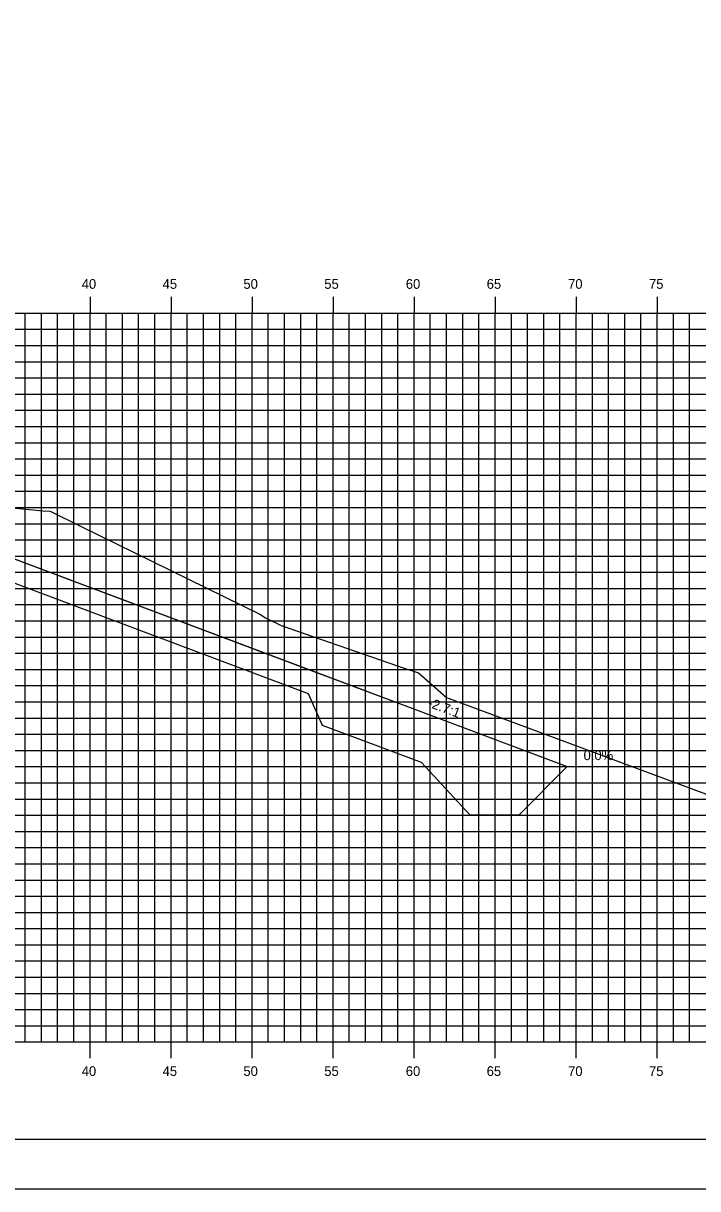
# Model space of a CAD drawing. Extents: x 850598 to 870284, y 366541 to 366651.
# Drawn here: x 869979.6 to 870021.2, y 366541.2 to 366613.1 of the extents above; entities that cross this region are included whole.
import ezdxf

# ---------------------------------------------------------------- set-up
doc = ezdxf.new("R2010")
doc.units = 0
for name, color, linetype in [('ANNOTATION', 7, 'Continuous'), ('BORDER', 7, 'Continuous'), ('D_Drainage_RipRap', 7, 'Continuous'), ('D_Roadway_Centerline', 7, 'Continuous'), ('D_Roadway_SlopeLines', 7, 'Continuous'), ('H_V ANNOTATION', 7, 'Continuous'), ('MAJOR', 7, 'Continuous'), ('MINOR', 7, 'Continuous'), ('PLOT BOUNDARY', 7, 'Continuous'), ('S_Roadway_Centerline', 7, 'Continuous')]:
    doc.layers.add(name, color=color, linetype=linetype)

msp = doc.modelspace()

# ---------------------------------------------------------------- linework, layer by layer
at = {"layer": 'BORDER'}
msp.add_line((869898.717, 366544.225), (870058.717, 366544.225), dxfattribs=at)
at = {"layer": 'D_Drainage_RipRap'}
msp.add_lwpolyline([(869997.199, 366573.224), (870003.308, 366570.929), (870013.17, 366567.224), (870010.17, 366564.224), (870007.17, 366564.224), (870004.17, 366567.479), (869998.061, 366569.774), (869997.199, 366571.724), (869966.716, 366583.175), (869966.716, 366584.675)], close=True, dxfattribs=at)
at = {"layer": 'D_Roadway_Centerline'}
msp.add_lwpolyline([(869914.843, 366583.725), (869915.541, 366583.983), (869916.238, 366584.067), (869916.936, 366583.978), (869917.633, 366583.716), (869922.123, 366585.213), (869928.716, 366587.41), (869932.716, 366587.53), (869943.716, 366587.365), (869954.716, 366587.035), (869958.716, 366586.795), (869960.716, 366586.675), (869966.716, 366584.675), (869997.199, 366573.224), (870003.308, 366570.929), (870013.17, 366567.224), (870017.17, 366567.224)], dxfattribs=at)
at = {"layer": 'D_Roadway_SlopeLines'}
msp.add_lwpolyline([(869966.716, 366584.675), (870013.17, 366567.224), (870013.17, 366567.224)], dxfattribs=at)
at = {"layer": 'MAJOR'}
for p, q in [((869983.716, 366596.227), (869983.716, 366595.225)), ((869983.716, 366596.227), (869983.716, 366595.225)), ((869988.716, 366596.227), (869988.716, 366595.225)), ((869988.716, 366596.227), (869988.716, 366595.225)), ((869993.716, 366596.227), (869993.716, 366595.225)), ((869993.716, 366596.227), (869993.716, 366595.225)), ((869998.716, 366596.227), (869998.716, 366595.225)), ((869998.716, 366596.227), (869998.716, 366595.225)), ((870003.716, 366596.227), (870003.716, 366595.225)), ((870003.716, 366596.227), (870003.716, 366595.225)), ((870008.716, 366596.227), (870008.716, 366595.225)), ((870008.716, 366596.227), (870008.716, 366595.225)), ((870013.716, 366596.227), (870013.716, 366595.225)), ((870013.716, 366596.227), (870013.716, 366595.225)), ((870018.716, 366596.227), (870018.716, 366595.225)), ((870018.716, 366596.227), (870018.716, 366595.225)), ((869903.716, 366595.225), (870043.716, 366595.225)), ((869903.716, 366595.225), (870043.716, 366595.225)), ((869903.716, 366595.225), (870043.716, 366595.225)), ((869903.716, 366595.225), (870043.716, 366595.225)), ((869983.716, 366550.225), (869983.716, 366595.225)), ((869983.716, 366550.225), (869983.716, 366595.225)), ((869988.716, 366550.225), (869988.716, 366595.225)), ((869988.716, 366550.225), (869988.716, 366595.225)), ((869993.716, 366550.225), (869993.716, 366595.225)), ((869993.716, 366550.225), (869993.716, 366595.225)), ((869998.716, 366550.225), (869998.716, 366595.225)), ((869998.716, 366550.225), (869998.716, 366595.225)), ((870003.716, 366550.225), (870003.716, 366595.225)), ((870003.716, 366550.225), (870003.716, 366595.225)), ((870008.716, 366550.225), (870008.716, 366595.225)), ((870008.716, 366550.225), (870008.716, 366595.225)), ((870013.716, 366550.225), (870013.716, 366595.225)), ((870013.716, 366550.225), (870013.716, 366595.225)), ((870018.716, 366550.225), (870018.716, 366595.225)), ((870018.716, 366550.225), (870018.716, 366595.225)), ((869903.716, 366590.225), (870043.716, 366590.225)), ((869903.716, 366590.225), (870043.716, 366590.225)), ((869903.716, 366585.225), (870043.716, 366585.225)), ((869903.716, 366585.225), (870043.716, 366585.225)), ((869903.716, 366580.225), (870043.716, 366580.225)), ((869903.716, 366580.225), (870043.716, 366580.225)), ((869903.716, 366575.225), (870043.716, 366575.225)), ((869903.716, 366575.225), (870043.716, 366575.225)), ((869903.716, 366570.225), (870043.716, 366570.225)), ((869903.716, 366570.225), (870043.716, 366570.225)), ((869903.716, 366565.225), (870043.716, 366565.225)), ((869903.716, 366565.225), (870043.716, 366565.225)), ((869903.716, 366560.225), (870043.716, 366560.225)), ((869903.716, 366560.225), (870043.716, 366560.225)), ((869903.716, 366555.225), (870043.716, 366555.225)), ((869903.716, 366555.225), (870043.716, 366555.225)), ((869903.716, 366550.225), (870043.716, 366550.225)), ((869903.716, 366550.225), (870043.716, 366550.225)), ((869903.716, 366550.225), (870043.716, 366550.225)), ((869903.716, 366550.225), (870043.716, 366550.225)), ((869983.716, 366549.223), (869983.716, 366550.225)), ((869983.716, 366549.223), (869983.716, 366550.225)), ((869988.716, 366549.223), (869988.716, 366550.225)), ((869988.716, 366549.223), (869988.716, 366550.225)), ((869993.716, 366549.223), (869993.716, 366550.225)), ((869993.716, 366549.223), (869993.716, 366550.225)), ((869998.716, 366549.223), (869998.716, 366550.225)), ((869998.716, 366549.223), (869998.716, 366550.225)), ((870003.716, 366549.223), (870003.716, 366550.225)), ((870003.716, 366549.223), (870003.716, 366550.225)), ((870008.716, 366549.223), (870008.716, 366550.225)), ((870008.716, 366549.223), (870008.716, 366550.225)), ((870013.716, 366549.223), (870013.716, 366550.225)), ((870013.716, 366549.223), (870013.716, 366550.225)), ((870018.716, 366549.223), (870018.716, 366550.225)), ((870018.716, 366549.223), (870018.716, 366550.225))]:
    msp.add_line(p, q, dxfattribs=at)
at = {"layer": 'MINOR'}
for p, q in [((869979.716, 366550.225), (869979.716, 366595.225)), ((869979.716, 366550.225), (869979.716, 366595.225)), ((869980.716, 366550.225), (869980.716, 366595.225)), ((869980.716, 366550.225), (869980.716, 366595.225)), ((869981.716, 366550.225), (869981.716, 366595.225)), ((869981.716, 366550.225), (869981.716, 366595.225)), ((869982.716, 366550.225), (869982.716, 366595.225)), ((869982.716, 366550.225), (869982.716, 366595.225)), ((869984.716, 366550.225), (869984.716, 366595.225)), ((869984.716, 366550.225), (869984.716, 366595.225)), ((869985.716, 366550.225), (869985.716, 366595.225)), ((869985.716, 366550.225), (869985.716, 366595.225)), ((869986.716, 366550.225), (869986.716, 366595.225)), ((869986.716, 366550.225), (869986.716, 366595.225)), ((869987.716, 366550.225), (869987.716, 366595.225)), ((869987.716, 366550.225), (869987.716, 366595.225)), ((869989.716, 366550.225), (869989.716, 366595.225)), ((869989.716, 366550.225), (869989.716, 366595.225)), ((869990.716, 366550.225), (869990.716, 366595.225)), ((869990.716, 366550.225), (869990.716, 366595.225)), ((869991.716, 366550.225), (869991.716, 366595.225)), ((869991.716, 366550.225), (869991.716, 366595.225)), ((869992.716, 366550.225), (869992.716, 366595.225)), ((869992.716, 366550.225), (869992.716, 366595.225)), ((869994.716, 366550.225), (869994.716, 366595.225)), ((869994.716, 366550.225), (869994.716, 366595.225)), ((869995.716, 366550.225), (869995.716, 366595.225)), ((869995.716, 366550.225), (869995.716, 366595.225)), ((869996.716, 366550.225), (869996.716, 366595.225)), ((869996.716, 366550.225), (869996.716, 366595.225)), ((869997.716, 366550.225), (869997.716, 366595.225)), ((869997.716, 366550.225), (869997.716, 366595.225)), ((869999.716, 366550.225), (869999.716, 366595.225)), ((869999.716, 366550.225), (869999.716, 366595.225)), ((870000.716, 366550.225), (870000.716, 366595.225)), ((870000.716, 366550.225), (870000.716, 366595.225)), ((870001.716, 366550.225), (870001.716, 366595.225)), ((870001.716, 366550.225), (870001.716, 366595.225)), ((870002.716, 366550.225), (870002.716, 366595.225)), ((870002.716, 366550.225), (870002.716, 366595.225)), ((870004.716, 366550.225), (870004.716, 366595.225)), ((870004.716, 366550.225), (870004.716, 366595.225)), ((870005.716, 366550.225), (870005.716, 366595.225)), ((870005.716, 366550.225), (870005.716, 366595.225)), ((870006.716, 366550.225), (870006.716, 366595.225)), ((870006.716, 366550.225), (870006.716, 366595.225)), ((870007.716, 366550.225), (870007.716, 366595.225)), ((870007.716, 366550.225), (870007.716, 366595.225)), ((870009.716, 366550.225), (870009.716, 366595.225)), ((870009.716, 366550.225), (870009.716, 366595.225)), ((870010.716, 366550.225), (870010.716, 366595.225)), ((870010.716, 366550.225), (870010.716, 366595.225)), ((870011.716, 366550.225), (870011.716, 366595.225)), ((870011.716, 366550.225), (870011.716, 366595.225)), ((870012.716, 366550.225), (870012.716, 366595.225)), ((870012.716, 366550.225), (870012.716, 366595.225)), ((870014.716, 366550.225), (870014.716, 366595.225)), ((870014.716, 366550.225), (870014.716, 366595.225)), ((870015.716, 366550.225), (870015.716, 366595.225)), ((870015.716, 366550.225), (870015.716, 366595.225)), ((870016.716, 366550.225), (870016.716, 366595.225)), ((870016.716, 366550.225), (870016.716, 366595.225)), ((870017.716, 366550.225), (870017.716, 366595.225)), ((870017.716, 366550.225), (870017.716, 366595.225)), ((870019.716, 366550.225), (870019.716, 366595.225)), ((870019.716, 366550.225), (870019.716, 366595.225)), ((870020.716, 366550.225), (870020.716, 366595.225)), ((870020.716, 366550.225), (870020.716, 366595.225)), ((869903.716, 366594.225), (870043.716, 366594.225)), ((869903.716, 366594.225), (870043.716, 366594.225)), ((869903.716, 366593.225), (870043.716, 366593.225)), ((869903.716, 366593.225), (870043.716, 366593.225)), ((869903.716, 366592.225), (870043.716, 366592.225)), ((869903.716, 366592.225), (870043.716, 366592.225)), ((869903.716, 366591.225), (870043.716, 366591.225)), ((869903.716, 366591.225), (870043.716, 366591.225)), ((869903.716, 366589.225), (870043.716, 366589.225)), ((869903.716, 366589.225), (870043.716, 366589.225)), ((869903.716, 366588.225), (870043.716, 366588.225)), ((869903.716, 366588.225), (870043.716, 366588.225)), ((869903.716, 366587.225), (870043.716, 366587.225)), ((869903.716, 366587.225), (870043.716, 366587.225)), ((869903.716, 366586.225), (870043.716, 366586.225)), ((869903.716, 366586.225), (870043.716, 366586.225)), ((869903.716, 366584.225), (870043.716, 366584.225)), ((869903.716, 366584.225), (870043.716, 366584.225)), ((869903.716, 366583.225), (870043.716, 366583.225)), ((869903.716, 366583.225), (870043.716, 366583.225)), ((869903.716, 366582.225), (870043.716, 366582.225)), ((869903.716, 366582.225), (870043.716, 366582.225)), ((869903.716, 366581.225), (870043.716, 366581.225)), ((869903.716, 366581.225), (870043.716, 366581.225)), ((869903.716, 366579.225), (870043.716, 366579.225)), ((869903.716, 366579.225), (870043.716, 366579.225)), ((869903.716, 366578.225), (870043.716, 366578.225)), ((869903.716, 366578.225), (870043.716, 366578.225)), ((869903.716, 366577.225), (870043.716, 366577.225)), ((869903.716, 366577.225), (870043.716, 366577.225)), ((869903.716, 366576.225), (870043.716, 366576.225)), ((869903.716, 366576.225), (870043.716, 366576.225)), ((869903.716, 366574.225), (870043.716, 366574.225)), ((869903.716, 366574.225), (870043.716, 366574.225)), ((869903.716, 366573.225), (870043.716, 366573.225)), ((869903.716, 366573.225), (870043.716, 366573.225)), ((869903.716, 366572.225), (870043.716, 366572.225)), ((869903.716, 366572.225), (870043.716, 366572.225)), ((869903.716, 366571.225), (870043.716, 366571.225)), ((869903.716, 366571.225), (870043.716, 366571.225)), ((869903.716, 366569.225), (870043.716, 366569.225)), ((869903.716, 366569.225), (870043.716, 366569.225)), ((869903.716, 366568.225), (870043.716, 366568.225)), ((869903.716, 366568.225), (870043.716, 366568.225)), ((869903.716, 366567.225), (870043.716, 366567.225)), ((869903.716, 366567.225), (870043.716, 366567.225)), ((869903.716, 366566.225), (870043.716, 366566.225)), ((869903.716, 366566.225), (870043.716, 366566.225)), ((869903.716, 366564.225), (870043.716, 366564.225)), ((869903.716, 366564.225), (870043.716, 366564.225)), ((869903.716, 366563.225), (870043.716, 366563.225)), ((869903.716, 366563.225), (870043.716, 366563.225)), ((869903.716, 366562.225), (870043.716, 366562.225)), ((869903.716, 366562.225), (870043.716, 366562.225)), ((869903.716, 366561.225), (870043.716, 366561.225)), ((869903.716, 366561.225), (870043.716, 366561.225)), ((869903.716, 366559.225), (870043.716, 366559.225)), ((869903.716, 366559.225), (870043.716, 366559.225)), ((869903.716, 366558.225), (870043.716, 366558.225)), ((869903.716, 366558.225), (870043.716, 366558.225)), ((869903.716, 366557.225), (870043.716, 366557.225)), ((869903.716, 366557.225), (870043.716, 366557.225)), ((869903.716, 366556.225), (870043.716, 366556.225)), ((869903.716, 366556.225), (870043.716, 366556.225)), ((869903.716, 366554.225), (870043.716, 366554.225)), ((869903.716, 366554.225), (870043.716, 366554.225)), ((869903.716, 366553.225), (870043.716, 366553.225)), ((869903.716, 366553.225), (870043.716, 366553.225)), ((869903.716, 366552.225), (870043.716, 366552.225)), ((869903.716, 366552.225), (870043.716, 366552.225)), ((869903.716, 366551.225), (870043.716, 366551.225)), ((869903.716, 366551.225), (870043.716, 366551.225))]:
    msp.add_line(p, q, dxfattribs=at)
at = {"layer": 'PLOT BOUNDARY'}
msp.add_lwpolyline([(869890.623, 366541.166), (870060.623, 366541.166), (870060.623, 366651.166), (869890.623, 366651.166)], close=True, dxfattribs=at)
at = {"layer": 'S_Roadway_Centerline'}
msp.add_lwpolyline([(869968.877, 366584.188), (869980.805, 366583.014), (869981.227, 366582.997), (869981.289, 366582.976), (869983.135, 366582.069), (869994.187, 366576.628), (869994.54, 366576.406), (869995.515, 366575.932), (870003.107, 366573.302), (870003.98, 366573.008), (870005.718, 366571.487), (870023.461, 366564.883), (870024.134, 366564.535), (870028.586, 366563.116), (870043.716, 366557.842)], dxfattribs=at)

# ---------------------------------------------------------------- texts
at = {"layer": 'ANNOTATION'}
msp.add_text('-2.7:1', height=0.6, rotation=339.41073, dxfattribs=at).set_placement((870004.515, 366570.944))
msp.add_text('0.0%', height=0.6, dxfattribs=at).set_placement((870014.173, 366567.625))
at = {"layer": 'H_V ANNOTATION'}
for s, p in [('40', (869983.203, 366596.725)), ('45', (869988.195, 366596.725)), ('50', (869993.181, 366596.725)), ('55', (869998.173, 366596.725)), ('60', (870003.203, 366596.725)), ('65', (870008.195, 366596.725)), ('70', (870013.219, 366596.725)), ('75', (870018.211, 366596.725)), ('40', (869983.203, 366548.125)), ('45', (869988.195, 366548.125)), ('50', (869993.181, 366548.125)), ('55', (869998.173, 366548.125)), ('60', (870003.203, 366548.125)), ('65', (870008.195, 366548.125)), ('70', (870013.219, 366548.125)), ('75', (870018.211, 366548.125))]:
    msp.add_text(s, height=0.6, dxfattribs=at).set_placement(p)

doc.saveas('drawing.dxf')
